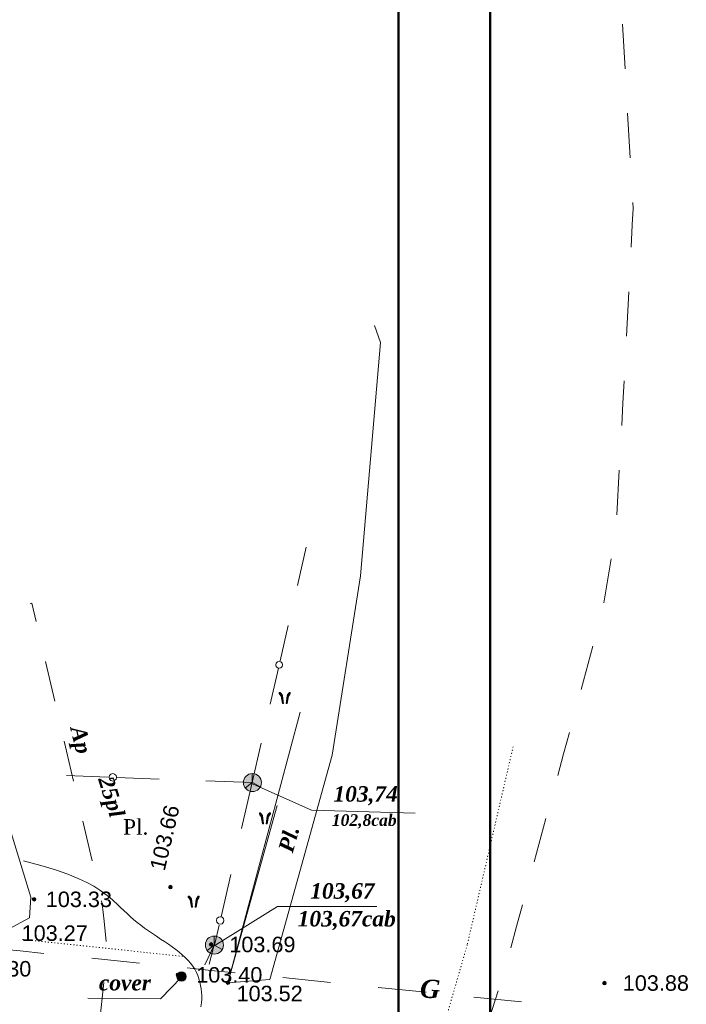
# Model space of a CAD drawing. Header units: millimetres. Extents: x 9396 to 25236, y 15106 to 31102.
# Tile 275 of 296: x 12577 to 12650, y 16515 to 16622. Entities that reach past the tile are written whole.
import ezdxf
from ezdxf.enums import TextEntityAlignment as Align

# ---------------------------------------------------------------- set-up
doc = ezdxf.new("R2010")
doc.units = ezdxf.units.MM
doc.linetypes.add('DOT', pattern=[0.25, 0, -0.25])
doc.linetypes.add('HIDDEN', pattern=[0.375, 0.25, -0.125])
for name, color, linetype, lineweight, true_color in [('10010110', 7, 'Continuous', 20, 0xa25100), ('1060000', 7, 'Continuous', 9, 0x000000), ('1070000', 7, 'DOT', 9, 0x000000), ('21100200', 7, 'HIDDEN', 0, 0x800080), ('4000340', 7, 'HIDDEN', 9, 0x000000), ('5010210', 7, 'Continuous', 20, 0x008000), ('8010120', 7, 'Continuous', 20, 0x0080ff), ('8010210', 7, 'Continuous', 9, 0x000000), ('9010120', 7, 'Continuous', 20, 0x000000), ('9010200', 7, 'Continuous', 9, 0x000000)]:
    doc.layers.add(name, color=color, linetype=linetype, lineweight=lineweight, true_color=true_color)
doc.layers.add('Размер', color=6, linetype='Continuous', lineweight=18)
doc.styles.add('1', font='timesbi.ttf', dxfattribs={"height": 0.0012697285})
doc.styles.add('12', font='timesbi.ttf', dxfattribs={"height": 0.001692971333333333})
doc.styles.add('13', font='timesbi.ttf', dxfattribs={"height": 0.001692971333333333})
doc.styles.add('2', font='timesbi.ttf', dxfattribs={"height": 0.001692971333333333})
doc.styles.add('5', font='times.ttf', dxfattribs={"height": 0.001692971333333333})
doc.styles.add('F2', font='arial.ttf', dxfattribs={"height": 0.001692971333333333})

# ---------------------------------------------------------------- blocks, each defined once
blk = doc.blocks.new('SYMBOL21100200')
at = {"true_color": 0x800080}
h = blk.add_hatch(color=216, dxfattribs=at)
edge = h.paths.add_edge_path()
edge.add_arc((0, 0), 0.1, 0, 360)
at = {"color": 216, "linetype": 'Continuous', "lineweight": 0, "true_color": 0x800080}
blk.add_circle((0, 0), 0.1, dxfattribs=at)
blk = doc.blocks.new('SYMBOL9010200')
at = {"true_color": 0xffffff}
h = blk.add_hatch(color=7, dxfattribs=at)
edge = h.paths.add_edge_path()
edge.add_arc((0.01, 0), 0.495, 0, 360)
at = {"color": 18, "linetype": 'Continuous', "lineweight": 0, "true_color": 0x000000, "flags": 128}
for points in [[(0.0025, 0.0025), (-0.3845, -0.3005)], [(0.0025, 0.007), (-0.007, 0.495)], [(0.005, 0), (0.44, -0.238)]]:
    blk.add_lwpolyline(points, dxfattribs=at)
at = {"color": 18, "linetype": 'Continuous', "lineweight": 0, "true_color": 0x000000}
blk.add_circle((0.01, 0), 0.495, dxfattribs=at)
blk = doc.blocks.new('SYMBOL4000340')
at = {"true_color": 0x000000}
for points in [[(-0.075, 0), (-0.125, 0.45), (-0.2, 0.55), (-0.25, 0.6), (-0.3, 0.6), (-0.3, 0.55), (-0.275, 0.5), (-0.2, 0.4), (-0.125, 0)], [(0.075, 0), (0.125, 0.425), (0.15, 0.475), (0.2, 0.55), (0.25, 0.6), (0.3, 0.6), (0.3, 0.55), (0.275, 0.5), (0.2, 0.4), (0.125, 0)]]:
    blk.add_hatch(color=18, dxfattribs=at).paths.add_polyline_path(points)
at = {"color": 18, "linetype": 'Continuous', "lineweight": 0, "true_color": 0x000000, "flags": 128}
for points in [[(-0.075, 0), (-0.125, 0.45), (-0.2, 0.55), (-0.25, 0.6), (-0.3, 0.6), (-0.3, 0.55), (-0.275, 0.5), (-0.2, 0.4), (-0.125, 0), (-0.075, 0)], [(0.075, 0), (0.125, 0.425), (0.15, 0.475), (0.2, 0.55), (0.25, 0.6), (0.3, 0.6), (0.3, 0.55), (0.275, 0.5), (0.2, 0.4), (0.125, 0), (0.075, 0)]]:
    blk.add_lwpolyline(points, close=True, dxfattribs=at)
blk = doc.blocks.new('SYMBOL8010210')
at = {"true_color": 0x000000}
h = blk.add_hatch(color=18, dxfattribs=at)
edge = h.paths.add_edge_path()
edge.add_arc((0, 0), 0.25, 0, 360)
at = {"color": 18, "linetype": 'Continuous', "lineweight": 0, "true_color": 0x000000}
blk.add_circle((0, 0), 0.25, dxfattribs=at)

msp = doc.modelspace()

# ---------------------------------------------------------------- linework, layer by layer
at = {"layer": '10010110'}
msp.add_polyline3d([(12577.17557375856, 16530.43226115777, 92.97898168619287), (12579.06943773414, 16529.92807912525, 93.48190990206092), (12580.67556286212, 16529.43956769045, 91.11519552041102), (12582.02629058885, 16528.9663934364, 86.54005201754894), (12583.1539623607, 16528.50822294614, 80.41769286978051), (12584.09091962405, 16528.06472280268, 73.40933155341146), (12584.86950382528, 16527.63555958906, 66.17618154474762), (12585.52205641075, 16527.22039988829, 59.37945632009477), (12586.08091882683, 16526.81891028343, 53.68036935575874), (12586.57482050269, 16526.43064621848, 49.57987008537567), (12587.01804279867, 16526.05471858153, 46.93785177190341), (12587.42125505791, 16525.69012712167, 45.4539436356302), (12587.79512662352, 16525.33587158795, 44.82777489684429), (12588.15032683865, 16524.99095172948, 44.75897477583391), (12588.49752504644, 16524.65436729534, 44.94717249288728), (12588.84739059, 16524.3251180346, 45.09199726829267), (12589.21059281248, 16524.00220369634, 44.89307832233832), (12589.59530042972, 16523.68473516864, 44.12264992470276), (12589.99967964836, 16523.37226789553, 42.8433665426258), (12590.41939604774, 16523.06446846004, 41.19048769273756), (12590.85011520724, 16522.7610034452, 39.29927289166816), (12591.28750270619, 16522.46153943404, 37.30498165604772), (12591.72722412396, 16522.16574300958, 35.34287350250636), (12592.16494503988, 16521.87328075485, 33.5482079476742), (12592.59633103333, 16521.58381925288, 32.05624450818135), (12593.01732553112, 16521.2968028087, 30.99029939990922), (12593.42498334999, 16521.01078661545, 30.4259156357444), (12593.81663715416, 16520.72410358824, 30.42669292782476), (12594.18961960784, 16520.43508664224, 31.05623098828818), (12594.54126337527, 16520.14206869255, 32.37812952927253), (12594.86890112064, 16519.84338265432, 34.4559882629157), (12595.16986550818, 16519.53736144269, 37.35340690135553), (12595.4414892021, 16519.22233797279, 41.13398515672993), (12595.68182727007, 16518.89714528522, 45.80273777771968), (12595.89182439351, 16518.56261692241, 51.13033965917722), (12596.07314765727, 16518.22008655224, 56.82888073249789), (12596.22746414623, 16517.87088784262, 62.61045092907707), (12596.35644094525, 16517.51635446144, 68.18714018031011), (12596.46174513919, 16517.15782007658, 73.27103841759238), (12596.54504381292, 16516.79661835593, 77.57423557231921), (12596.6080040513, 16516.43408296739, 80.80882157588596), (12596.65145939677, 16516.06999163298, 82.76371654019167), (12596.67290922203, 16515.69789829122, 83.53516129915), (12596.66901935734, 16515.30980093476, 83.29622686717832), (12596.63645563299, 16514.89769755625, 82.21998425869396), (12596.57188387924, 16514.45358614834, 80.47950448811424)], dxfattribs=at)
at = {"layer": '1060000', "color": 253}
for p, q in [((12607.43989103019, 16546.68691794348), (12599.5314700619, 16517.097180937)), ((12599.5314700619, 16517.097180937), (12604.9173654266, 16536.48637707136)), ((12597.48850556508, 16519.11500018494, 5.756827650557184), (12597.97066888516, 16521.09151031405, 5.756827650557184))]:
    msp.add_line(p, q, dxfattribs=at)
for points in [[(12599.5314700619, 16517.097180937, 0), (12604.10627033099, 16517.4323999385, 0), (12610.9228091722, 16541.96394711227, 0), (12614.02050332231, 16561.6070902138, 0), (12616.21798098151, 16587.11745991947, 0), (12615.53798498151, 16588.97745991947, 0)], [(12602.20150685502, 16538.84829398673, 42.52579616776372), (12608.64646394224, 16535.97885835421, 0), (12620.00097724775, 16535.63658526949, 0)], [(12575.43439355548, 16534.81320875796, 25.51898466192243), (12577.99216668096, 16526.46526504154, 25.51898466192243), (12577.82703173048, 16524.1889351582, 25.51898466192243), (12575.06470831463, 16522.70074699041, 25.51898466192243), (12554.27358509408, 16523.3562532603, 25.51898466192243)], [(12597.91406247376, 16521.06052464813, 103.39), (12604.93380754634, 16525.44028435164, 103.39), (12615.81505623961, 16525.43653442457, 103.39)], [(12594.44652506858, 16517.68961129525, 0), (12592.16329055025, 16515.3299081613, 206.78), (12584.19847354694, 16515.4177464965, 206.78)]]:
    msp.add_polyline3d(points, dxfattribs=at)
at = {"layer": '1070000', "color": 253}
msp.add_line((12577.06894425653, 16521.82855663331, 25.51898466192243), (12594.61166001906, 16519.96594117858, 25.51898466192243), dxfattribs=at)
msp.add_polyline3d([(12630.71179898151, 16542.90685991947, 0), (12625.69798298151, 16521.25745991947, 0), (12618.83797898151, 16497.53745991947, 0)], dxfattribs=at)
at = {"layer": '5010210'}
for p, q in [((12642.66088953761, 16621.92672905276), (12642.80088953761, 16619.48672905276)), ((12642.80088953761, 16619.48672905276), (12642.95088953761, 16617.04672905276)), ((12643.51088953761, 16607.29672905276), (12643.23088953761, 16612.17672905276)), ((12643.74088953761, 16599.98672905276), (12643.61088953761, 16597.54672905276)), ((12643.10088953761, 16587.78672905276), (12643.36088953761, 16592.66672905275)), ((12642.84088953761, 16582.90672905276), (12642.71088953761, 16580.46672905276)), ((12642.71088953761, 16580.46672905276), (12642.58088953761, 16578.02672905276)), ((12642.06088953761, 16568.27672905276), (12642.32088953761, 16573.15672905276)), ((12641.43088953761, 16563.43672905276), (12641.02088953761, 16561.02672905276)), ((12641.02088953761, 16561.02672905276), (12640.61088953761, 16558.62672905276)), ((12638.15088953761, 16549.17672905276), (12639.43088953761, 16553.88672905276)), ((12580.61088953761, 16547.86672905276), (12579.59088953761, 16552.23672905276)), ((12636.86088953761, 16544.45672905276), (12636.22088953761, 16542.10672905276)), ((12581.63088953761, 16543.50672905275), (12582.14088953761, 16541.31672905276)), ((12636.22088953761, 16542.10672905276), (12635.58088953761, 16539.74672905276)), ((12582.14088953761, 16541.31672905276), (12582.65088953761, 16539.13672905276)), ((12584.69088953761, 16530.40672905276), (12583.67088953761, 16534.76672905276)), ((12633.01088953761, 16530.32672905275), (12634.29088953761, 16535.03672905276)), ((12631.72088953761, 16525.60672905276), (12631.08088953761, 16523.25672905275)), ((12585.98088953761, 16523.81672905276), (12586.20088953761, 16521.58672905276)), ((12631.08088953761, 16523.25672905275), (12630.44088953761, 16520.89672905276)), ((12585.50088953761, 16512.66672905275), (12585.96088953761, 16517.12672905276)), ((12627.57088953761, 16511.55672905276), (12629.06088953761, 16516.20672905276))]:
    msp.add_line(p, q, dxfattribs=at)
for points in [[(12643.80088953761, 16602.41672905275, 0), (12643.84088953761, 16601.74672905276, 0), (12643.74088953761, 16599.98672905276, 0)], [(12577.90088953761, 16558.54672905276, 0), (12578.10088953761, 16558.58672905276, 0), (12578.56088953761, 16556.59672905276, 0)], [(12585.71088953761, 16526.03672905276, 0), (12585.79088953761, 16525.70672905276, 0), (12585.98088953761, 16523.81672905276, 0)]]:
    msp.add_polyline3d(points, dxfattribs=at)
at = {"layer": '8010120'}
for p, q in [((12574.19088953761, 16520.83672905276), (12576.80088953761, 16520.56672905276)), ((12576.80088953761, 16520.56672905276), (12579.41088953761, 16520.29672905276)), ((12589.86088953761, 16519.23672905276), (12584.64088953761, 16519.76672905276)), ((12595.08088953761, 16518.70672905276), (12597.69088953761, 16518.44672905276)), ((12597.69088953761, 16518.44672905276), (12600.30088953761, 16518.17672905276)), ((12610.75088953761, 16517.11672905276), (12605.53088953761, 16517.64672905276)), ((12615.97088953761, 16516.58672905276), (12618.59088953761, 16516.31672905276)), ((12618.59088953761, 16516.31672905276), (12621.20088953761, 16516.05672905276)), ((12631.64088953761, 16514.99672905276), (12626.42088953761, 16515.52672905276))]:
    msp.add_line(p, q, dxfattribs=at)
at = {"layer": '9010120', "color": 253}
for p, q in [((12608.08088953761, 16564.72672905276), (12607.12088953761, 16560.52672905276)), ((12605.23088953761, 16552.28672905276), (12606.12088953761, 16556.14672905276)), ((12604.15088953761, 16547.56672905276), (12605.06088953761, 16551.50672905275)), ((12603.17088953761, 16543.27672905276), (12602.19088953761, 16538.97672905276)), ((12586.43088953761, 16539.57672905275), (12581.86088953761, 16539.74672905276)), ((12592.02088953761, 16539.36672905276), (12587.35088953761, 16539.53672905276)), ((12597.10088953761, 16539.17672905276), (12602.19088953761, 16538.97672905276)), ((12601.02088953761, 16533.95672905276), (12602.19088953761, 16538.97672905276)), ((12599.85088953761, 16528.92672905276), (12598.78088953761, 16524.30672905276))]:
    msp.add_line(p, q, dxfattribs=at)
for points in [[(12605.13088953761, 16551.47672905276, 0), (12605.32088953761, 16551.52672905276, 0), (12605.46088953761, 16551.66672905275, 0), (12605.51088953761, 16551.85672905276, 0), (12605.46088953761, 16552.04672905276, 0), (12605.32088953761, 16552.17672905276, 0), (12605.13088953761, 16552.23672905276, 0), (12604.95088953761, 16552.17672905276, 0), (12604.81088953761, 16552.04672905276, 0), (12604.76088953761, 16551.85672905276, 0), (12604.81088953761, 16551.66672905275, 0), (12604.95088953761, 16551.52672905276, 0), (12605.13088953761, 16551.47672905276, 0)], [(12586.94088953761, 16539.14672905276, 0), (12587.14088953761, 16539.20672905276, 0), (12587.29088953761, 16539.35672905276, 0), (12587.34088953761, 16539.55672905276, 0), (12587.29088953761, 16539.75672905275, 0), (12587.14088953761, 16539.90672905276, 0), (12586.94088953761, 16539.95672905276, 0), (12586.74088953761, 16539.90672905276, 0), (12586.59088953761, 16539.75672905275, 0), (12586.54088953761, 16539.55672905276, 0), (12586.59088953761, 16539.35672905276, 0), (12586.74088953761, 16539.20672905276, 0), (12586.94088953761, 16539.14672905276, 0)], [(12598.69088953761, 16523.49672905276, 0), (12598.89088953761, 16523.54672905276, 0), (12599.04088953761, 16523.69672905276, 0), (12599.09088953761, 16523.90672905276, 0), (12599.04088953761, 16524.10672905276, 0), (12598.89088953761, 16524.25672905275, 0), (12598.69088953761, 16524.30672905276, 0), (12598.48088953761, 16524.25672905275, 0), (12598.33088953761, 16524.10672905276, 0), (12598.28088953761, 16523.90672905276, 0), (12598.33088953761, 16523.69672905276, 0), (12598.48088953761, 16523.54672905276, 0), (12598.69088953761, 16523.49672905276, 0)]]:
    msp.add_polyline3d(points, close=True, dxfattribs=at)
msp.add_polyline3d([(12598.57088953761, 16523.39672905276, 0), (12598.09088953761, 16521.34672905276, 0), (12597.00088953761, 16519.05672905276, 0)], dxfattribs=at)
at = {"layer": 'Размер', "lineweight": 50}
msp.add_lwpolyline([(12628.19220316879, 17165.05208126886), (9546.767126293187, 17165.05208126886), (9546.767126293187, 15485.78580843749), (12628.19220316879, 15485.78580843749)], close=True, dxfattribs=at)
msp.add_lwpolyline([(12618.19220316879, 17155.05208126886), (9556.767126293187, 17155.05208126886), (9556.767126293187, 15495.78580843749), (12618.19220316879, 15495.78580843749), (12618.19220316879, 17155.05208126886)], dxfattribs=at)

# ---------------------------------------------------------------- block references
at = {"layer": '21100200', "xscale": 2, "yscale": 2, "zscale": 2}
for p in [(12593.24155431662, 16527.55455794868, 207.32), (12578.3315688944, 16526.21218107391, 206.66), (12597.68240098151, 16521.27807991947, 207.38924), (12594.06138098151, 16517.95491991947, 206.79748), (12594.44652506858, 16517.68961129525, 206.78), (12599.5314700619, 16517.097180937, 207.04), (12640.69798098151, 16517.05745991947, 207.76)]:
    msp.add_blockref('SYMBOL21100200', p, dxfattribs=at)
at = {"layer": '4000340', "color": 253, "xscale": 2, "yscale": 2, "zscale": 2}
for p in [(12605.74352082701, 16547.61509260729, 0.08388208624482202), (12603.56552434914, 16534.46350637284, 0.08388208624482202), (12595.78763167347, 16525.36133866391, 0.08388208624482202)]:
    msp.add_blockref('SYMBOL4000340', p, dxfattribs=at)
at = {"layer": '8010210', "color": 253, "xscale": 2, "yscale": 2, "zscale": 2}
msp.add_blockref('SYMBOL8010210', (12594.44636485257, 16517.77392258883, 42.79327953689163), dxfattribs=at)
at = {"layer": '9010200', "color": 253, "xscale": 2, "yscale": 2, "zscale": 2}
for p in [(12602.18744998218, 16538.9808338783), (12598.0276511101, 16521.21144756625)]:
    msp.add_blockref('SYMBOL9010200', p, dxfattribs=at)

# ---------------------------------------------------------------- texts
at = {"layer": '1060000', "color": 253, "style": '1'}
msp.add_text('Pl.', height=1.656572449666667, rotation=74.40000000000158, dxfattribs=at).set_placement((12605.80568054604, 16531.43204944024), align=Align.MIDDLE_LEFT)
at = {"layer": '1070000', "color": 253, "style": '5'}
msp.add_text('Pl.', height=1.692971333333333, dxfattribs=at).set_placement((12588.06030213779, 16534.13724890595, 25.51898466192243), align=Align.MIDDLE_LEFT)
at = {"layer": '21100200', "color": 253, "style": 'F2'}
msp.add_text('103.66', height=1.692971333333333, rotation=76.80000000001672, dxfattribs=at).set_placement((12591.78155431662, 16529.43455794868, 207.32), align=Align.MIDDLE_LEFT)
for s, p in [('103.33', (12579.6115688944, 16526.21218107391, 206.66)), ('103.27', (12576.97262098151, 16522.51659991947, 206.5301)), ('103.69', (12599.68240098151, 16521.27807991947, 207.38924)), ('103.30', (12570.79798098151, 16518.61745991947, 206.6)), ('103.40', (12596.06138098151, 16517.95491991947, 206.79748)), ('103.88', (12642.69798098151, 16517.05745991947, 207.76)), ('103.52', (12600.4714700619, 16515.917180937, 207.04))]:
    msp.add_text(s, height=1.692971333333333, dxfattribs=at).set_placement(p, align=Align.MIDDLE_LEFT)
at = {"layer": '5010210', "color": 253}
for s, height, rotation, style, p in [('Ap', 1.712017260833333, 283.7999999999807, '1', (12583.11088953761, 16545.12172905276)), ('25pl', 1.692971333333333, 287.1999999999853, '2', (12586.13088953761, 16539.60172905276))]:
    msp.add_text(s, height=height, rotation=rotation, dxfattribs=dict(at, style=style)).set_placement(p, align=Align.MIDDLE_LEFT)
at = {"layer": '8010120', "color": 253, "style": '2'}
msp.add_text('G', height=2.010826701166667, rotation=356.5000000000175, dxfattribs=at).set_placement((12620.54088953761, 16516.49672905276, 5.74), align=Align.MIDDLE_LEFT)
at = {"layer": '8010210', "color": 253, "style": '2'}
msp.add_text('cover', height=1.692971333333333, dxfattribs=at).set_placement((12585.42636485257, 16517.09392258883, 42.79327953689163), align=Align.MIDDLE_LEFT)
at = {"layer": '9010200', "color": 253}
for s, height, style, p in [('103,74', 1.692971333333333, '12', (12611.06744998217, 16537.7408338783)), ('102,8cab', 1.2697285, '1', (12610.88744998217, 16534.8808338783)), ('103,67', 1.692971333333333, '12', (12608.5276511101, 16527.13144756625)), ('103,67cab', 1.692971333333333, '13', (12607.15446398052, 16524.09144756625))]:
    msp.add_text(s, height=height, dxfattribs=dict(at, style=style)).set_placement(p, align=Align.MIDDLE_LEFT)

doc.saveas('drawing.dxf')
